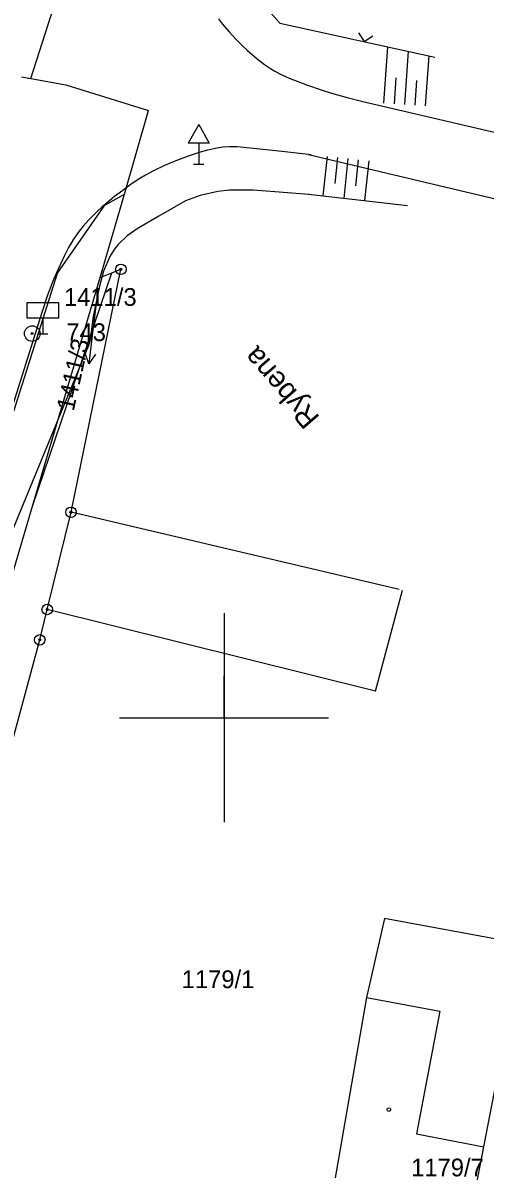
# Model space of a CAD drawing. Extents: x -469926 to -462499, y -1098642 to -1092733.
# Drawn here: x -466019.2 to -465975, y -1094043.4 to -1093933.5 of the extents above; entities that cross this region are included whole.
import ezdxf

# ---------------------------------------------------------------- set-up
doc = ezdxf.new("R2010")
doc.units = 0
for name, color, linetype in [('Vrstva 1', 7, 'Continuous'), ('Vrstva 13', 7, 'Continuous'), ('Vrstva 14', 7, 'Continuous'), ('Vrstva 16', 7, 'Continuous'), ('Vrstva 17', 7, 'Continuous'), ('Vrstva 21', 7, 'Continuous'), ('Vrstva 24', 7, 'Continuous'), ('Vrstva 25', 7, 'Continuous'), ('Vrstva 4', 7, 'Continuous'), ('Vrstva 42', 7, 'Continuous'), ('Vrstva 48', 7, 'Continuous'), ('Vrstva 50', 7, 'Continuous'), ('Vrstva 7', 7, 'Continuous'), ('Vrstva 9', 7, 'Continuous')]:
    doc.layers.add(name, color=color, linetype=linetype)

msp = doc.modelspace()

# ---------------------------------------------------------------- linework, layer by layer
at = {"layer": 'Vrstva 1'}
for p, q in [((-466009.53, -1093949.89), (-466007.22, -1093941.9)), ((-466011.84, -1093957.88), (-466009.53, -1093949.89)), ((-466018.32, -1093979.76), (-466010.72, -1093957.43)), ((-466014.64, -1093980.34), (-466009.87, -1093957.09)), ((-466011.84, -1093957.88), (-466010.72, -1093957.43)), ((-466010.72, -1093957.43), (-466009.87, -1093957.09)), ((-466018.32, -1093979.76), (-466011.84, -1093957.88)), ((-466033.4, -1094030.68), (-466018.32, -1093979.76)), ((-466016.92, -1093989.64), (-466014.64, -1093980.34)), ((-466017.63, -1093992.55), (-466016.92, -1093989.64)), ((-465985.5, -1093997.45), (-466016.92, -1093989.64)), ((-466022.08, -1094008.97), (-466017.63, -1093992.55)), ((-465984.64, -1094019.2), (-465986.37, -1094026.77)), ((-465971.4, -1094021.67), (-465984.64, -1094019.2)), ((-465975.13, -1094041.05), (-465971.4, -1094021.67)), ((-465986.37, -1094026.77), (-465989.37, -1094044.03)), ((-465976.18, -1094046.53), (-465975.13, -1094041.05))]:
    msp.add_line(p, q, dxfattribs=at)
at = {"layer": 'Vrstva 13'}
for p, q in [((-466019.38, -1093938.66), (-466018.49, -1093938.82)), ((-466019.38, -1093938.66), (-466018.49, -1093938.82)), ((-466018.49, -1093938.82), (-466015.15, -1093939.43)), ((-466018.49, -1093938.82), (-466015.15, -1093939.43)), ((-466015.15, -1093939.43), (-466007.22, -1093941.9)), ((-466015.15, -1093939.43), (-466007.22, -1093941.9))]:
    msp.add_line(p, q, dxfattribs=at)
at = {"layer": 'Vrstva 16'}
for p, q in [((-466012.19, -1093960.07), (-466012.57, -1093963.17)), ((-466012.57, -1093963.17), (-466012.93, -1093966.15)), ((-466000, -1094000), (-466000, -1093996)), ((-466000, -1094000), (-466000, -1093996)), ((-466004, -1094000), (-465996, -1094000)), ((-466004, -1094000), (-465996, -1094000)), ((-466000, -1094000), (-466000, -1094004)), ((-466000, -1094000), (-466000, -1094004))]:
    msp.add_line(p, q, dxfattribs=at)
msp.add_lwpolyline([(-466012.31, -1093965.22), (-466012.93, -1093966.15), (-466013.3, -1093965.1)], dxfattribs=at)
at = {"layer": 'Vrstva 17'}
for p, q in [((-465991.93, -1093946.1), (-465991.92, -1093946.1)), ((-465991.92, -1093946.1), (-465954.36, -1093955.03)), ((-465991.67, -1093946.13), (-465991.92, -1093946.1))]:
    msp.add_line(p, q, dxfattribs=at)
for points in [[(-466000.54, -1093933.11), (-466000.15, -1093933.62), (-465999.52, -1093934.36), (-465998.84, -1093935.09), (-465998.26, -1093935.67), (-465997.75, -1093936.15), (-465996.83, -1093936.94), (-465996.11, -1093937.49), (-465995.55, -1093937.86), (-465995.12, -1093938.13), (-465994.45, -1093938.48), (-465993.75, -1093938.79), (-465992.01, -1093939.46), (-465990.7, -1093939.91), (-465989.71, -1093940.23), (-465988.22, -1093940.66), (-465986.71, -1093941.04), (-465970.98, -1093944.7)], [(-465991.92, -1093946.1), (-465995.04, -1093945.76), (-465998.41, -1093945.39), (-465998.78, -1093945.36), (-465999.49, -1093945.36), (-466000.1, -1093945.41), (-466000.64, -1093945.49), (-466001.57, -1093945.69), (-466002.27, -1093945.89), (-466003.32, -1093946.24), (-466004.36, -1093946.62), (-466005.09, -1093946.9), (-466005.7, -1093947.16), (-466006.74, -1093947.67), (-466007.5, -1093948.08), (-466008.06, -1093948.41), (-466008.88, -1093948.95), (-466009.69, -1093949.54), (-466010.47, -1093950.13), (-466011.12, -1093950.66), (-466011.68, -1093951.13), (-466012.15, -1093951.56), (-466012.93, -1093952.34), (-466013.48, -1093952.96), (-466013.86, -1093953.44), (-466014.4, -1093954.2), (-466014.64, -1093954.6), (-466014.87, -1093955.01), (-466015.26, -1093955.76), (-466015.88, -1093957.07), (-466016.31, -1093958.07), (-466016.89, -1093959.58), (-466017.41, -1093961.12), (-466020.55, -1093971.16)]]:
    msp.add_lwpolyline(points, dxfattribs=at)
at = {"layer": 'Vrstva 21'}
for p, q in [((-466002.42, -1093943.23), (-466003.42, -1093945.03)), ((-466002.42, -1093943.23), (-466003.42, -1093945.03)), ((-466002.42, -1093943.23), (-466001.42, -1093945.03)), ((-466002.42, -1093943.23), (-466001.42, -1093945.03)), ((-466001.42, -1093945.03), (-466003.42, -1093945.03)), ((-466001.42, -1093945.03), (-466003.42, -1093945.03)), ((-466002.42, -1093945.03), (-466002.42, -1093947.03)), ((-466002.42, -1093945.03), (-466002.42, -1093947.03)), ((-466002.92, -1093947.03), (-466001.92, -1093947.03)), ((-466002.92, -1093947.03), (-466001.92, -1093947.03)), ((-466017.35, -1093961.75), (-466017.35, -1093963.25)), ((-466017.35, -1093961.75), (-466017.35, -1093963.25)), ((-466017.85, -1093963.25), (-466016.85, -1093963.25)), ((-466017.85, -1093963.25), (-466016.85, -1093963.25))]:
    msp.add_line(p, q, dxfattribs=at)
msp.add_lwpolyline([(-466018.85, -1093960.25), (-466015.85, -1093960.25), (-466015.85, -1093961.75), (-466018.85, -1093961.75)], close=True, dxfattribs=at)
msp.add_lwpolyline([(-466018.85, -1093960.25), (-466015.85, -1093960.25), (-466015.85, -1093961.75), (-466018.85, -1093961.75)], close=True, dxfattribs=at)
at = {"layer": 'Vrstva 24'}
for centre, radius in [((-466009.87, -1093957.09), 0.5), ((-466009.87, -1093957.09), 0.1), ((-466018.35, -1093963.24), 0.75), ((-466018.35, -1093963.24), 0.1), ((-466014.64, -1093980.34), 0.5), ((-466014.64, -1093980.34), 0.1), ((-466016.92, -1093989.64), 0.5), ((-466016.92, -1093989.64), 0.1), ((-466017.63, -1093992.55), 0.5), ((-466017.63, -1093992.55), 0.1)]:
    msp.add_circle(centre, radius, dxfattribs=at)
at = {"layer": 'Vrstva 25'}
msp.add_circle((-465984.22, -1094037.5), 0.175, dxfattribs=at)
at = {"layer": 'Vrstva 4'}
for p, q in [((-466018.49, -1093938.82), (-466015.67, -1093930.02)), ((-466011.39, -1093950.96), (-466009.53, -1093949.89)), ((-466015.95, -1093957.46), (-466011.39, -1093950.96)), ((-466022.89, -1093979.41), (-466015.95, -1093957.46)), ((-465983.24, -1093987.72), (-466014.64, -1093980.34)), ((-465985.5, -1093997.45), (-465982.91, -1093987.8)), ((-465986.37, -1094026.77), (-465979.34, -1094028.08)), ((-465979.34, -1094028.08), (-465981.58, -1094039.82)), ((-465981.58, -1094039.82), (-465975.13, -1094041.05))]:
    msp.add_line(p, q, dxfattribs=at)
at = {"layer": 'Vrstva 42'}
for p, q in [((-465999, -1093928.57), (-465994.66, -1093933.52)), ((-465994.66, -1093933.52), (-465979.81, -1093936.79))]:
    msp.add_line(p, q, dxfattribs=at)
msp.add_lwpolyline([(-465991.85, -1093949.92), (-465997.21, -1093949.53), (-465999.46, -1093949.53), (-466000.59, -1093949.65), (-466002.27, -1093950.02), (-466003.67, -1093950.55), (-466006.25, -1093952.02), (-466008.31, -1093953.21), (-466009.28, -1093953.88), (-466010.13, -1093954.7), (-466010.51, -1093955.19), (-466010.92, -1093955.87), (-466011.53, -1093957.26), (-466011.93, -1093958.69), (-466012.52, -1093961.62), (-466012.64, -1093962.55), (-466012.79, -1093963.79), (-466012.96, -1093964.39), (-466020.78, -1093983.37)], dxfattribs=at)
at = {"layer": 'Vrstva 48'}
for p, q in [((-465984.35, -1093935.79), (-465984.73, -1093941.18)), ((-465982.38, -1093936.23), (-465982.74, -1093941.32)), ((-465980.41, -1093936.66), (-465980.74, -1093941.46)), ((-465983.56, -1093938.78), (-465983.73, -1093941.25)), ((-465981.57, -1093939.03), (-465981.74, -1093941.39)), ((-465990.5, -1093950.07), (-465990.1, -1093946.29)), ((-465989.37, -1093948.88), (-465989.1, -1093946.4)), ((-465988.51, -1093950.3), (-465988.11, -1093946.5)), ((-465987.38, -1093949.09), (-465987.12, -1093946.6)), ((-465986.52, -1093950.52), (-465986.12, -1093946.71)), ((-465991.91, -1093949.91), (-465982.45, -1093950.99))]:
    msp.add_line(p, q, dxfattribs=at)
at = {"layer": 'Vrstva 7'}
for p, q in [((-466000, -1093990), (-466000, -1094010)), ((-466010, -1094000), (-465990, -1094000))]:
    msp.add_line(p, q, dxfattribs=at)
at = {"layer": 'Vrstva 9'}
for p, q in [((-465999, -1093928.57), (-465994.66, -1093933.52)), ((-465994.66, -1093933.52), (-465979.81, -1093936.79)), ((-465987.13, -1093934.46), (-465986.6, -1093935.3)), ((-465987.13, -1093934.46), (-465986.6, -1093935.3)), ((-465986.6, -1093935.3), (-465985.77, -1093934.76)), ((-465986.6, -1093935.3), (-465985.77, -1093934.76))]:
    msp.add_line(p, q, dxfattribs=at)

# ---------------------------------------------------------------- texts
at = {"layer": 'Vrstva 14'}
msp.add_text('Rybena', height=2, rotation=130.9866, dxfattribs=at).set_placement((-465990.76, -1093971.25))
at = {"layer": 'Vrstva 50'}
for s, p in [('1411/3', (-466015.31, -1093960.59)), ('743', (-466015.09, -1093963.96)), ('1179/1', (-466004.05, -1094025.88)), ('1179/7', (-465982.09, -1094043.89))]:
    msp.add_text(s, height=1.7, dxfattribs=at).set_placement(p)
msp.add_text('1411/3', height=1.7, rotation=77.409, dxfattribs=at).set_placement((-466014.39, -1093970.74))

doc.saveas('drawing.dxf')
